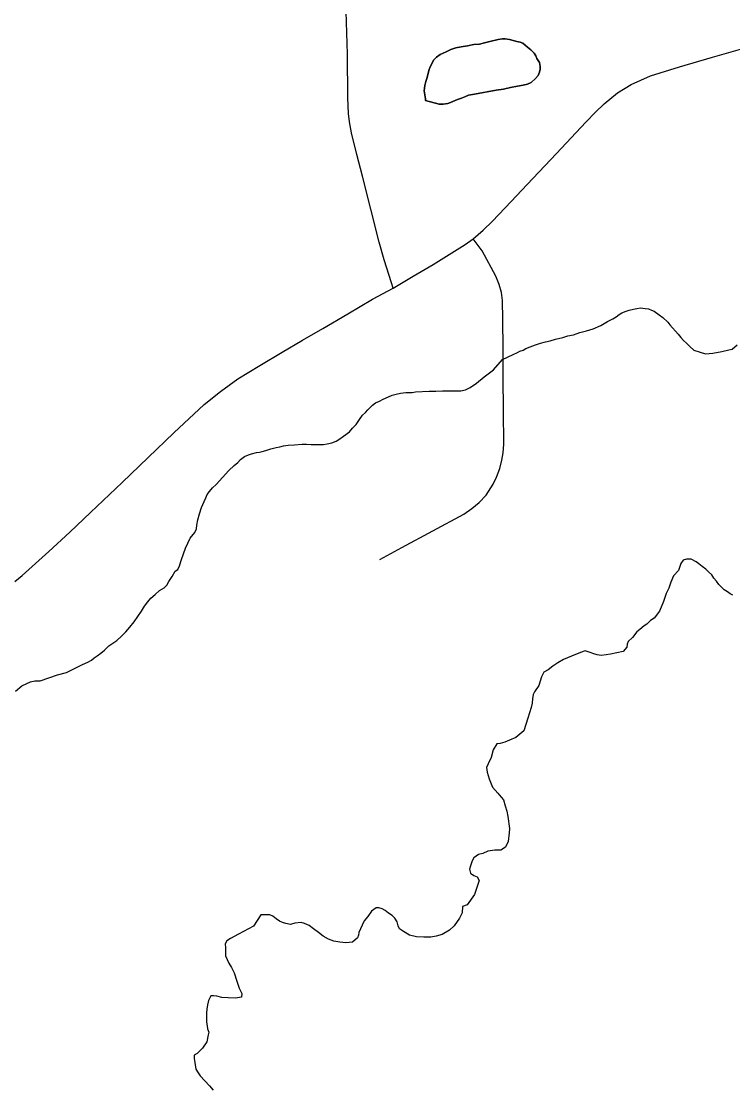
# Model space of a CAD drawing. Extents: x 103424 to 286016, y 38711 to 110967.
# Drawn here: x 111785 to 114482, y 89827 to 93864 of the extents above; entities that cross this region are included whole.
import ezdxf

# ---------------------------------------------------------------- set-up
doc = ezdxf.new("R2010")
doc.units = 0
for name, color, linetype in [('GM_X_County_Road', 7, 'Continuous'), ('GM_X_Minor_Lake', 7, 'Continuous'), ('GM_X_Minor_River', 7, 'Continuous'), ('GM_X_Township_Road', 7, 'Continuous')]:
    doc.layers.add(name, color=color, linetype=linetype)

msp = doc.modelspace()

# ---------------------------------------------------------------- linework, layer by layer
at = {"layer": 'GM_X_County_Road'}
msp.add_lwpolyline([(111760.9, 91740.7), (111787.8, 91763.4), (111889.1, 91854.6), (111968.5, 91928.6), (112047.9, 92002.6), (112167.2, 92116.7), (112265.5, 92210.7), (112363.7, 92304.6), (112477.9, 92412.2), (112540.7, 92461.8), (112605.4, 92509.1), (112689.7, 92559.6), (112774.1, 92610.1), (112851.3, 92655.3), (112928.6, 92700.4), (113022.6, 92755.9), (113116.5, 92811.5), (113194.3, 92852.9), (113270.2, 92897.6), (113346, 92942.2), (113467.1, 93017.6), (113497.7, 93039.4), (113535.4, 93072.5), (113570.8, 93106.2), (113642.5, 93181.6), (113702.2, 93245.1), (113813.4, 93363.2), (113924.6, 93481.3), (113961.9, 93519.6), (113994.9, 93550.9), (114045.6, 93592.3), (114096.8, 93624.3), (114170.3, 93657.5), (114280.6, 93691.5), (114405.7, 93727.5), (114564.1, 93773.8)], dxfattribs=at)
at = {"layer": 'GM_X_Minor_Lake'}
for points in [[(113675.8, 93785.4), (113663.6, 93787.3), (113649.4, 93791.2), (113635.3, 93795.1), (113619.1, 93797), (113609, 93796.9), (113592.8, 93794.7), (113582.8, 93792.6), (113570.7, 93790.4), (113556.6, 93786.2), (113540.5, 93782), (113522.4, 93777.8), (113500.2, 93775.6), (113476, 93771.3), (113451.8, 93767), (113431.7, 93762.8), (113413.5, 93756.5), (113395.5, 93748.3), (113373.4, 93737.9), (113359.3, 93727.7), (113349.4, 93717.5), (113335.5, 93691.1), (113331.6, 93681), (113327.7, 93666.8), (113323.9, 93650.6), (113318, 93636.4), (113314.1, 93620.2), (113312.4, 93599.9), (113314.5, 93585.8), (113316.7, 93569.7), (113316.8, 93563.6)], [(113316.8, 93563.6), (113316.7, 93569.7), (113314.5, 93585.8), (113312.4, 93599.9), (113314.1, 93620.2), (113318, 93636.4), (113323.9, 93650.6), (113327.7, 93666.8), (113331.6, 93681), (113335.5, 93691.1), (113349.4, 93717.5), (113359.3, 93727.7), (113373.4, 93737.9), (113395.5, 93748.3), (113413.5, 93756.5), (113431.7, 93762.8), (113451.8, 93767), (113476, 93771.3), (113500.2, 93775.6), (113522.4, 93777.8), (113540.5, 93782), (113556.6, 93786.2), (113570.7, 93790.4), (113582.8, 93792.6), (113592.8, 93794.7), (113609, 93796.9), (113619.1, 93797), (113635.3, 93795.1), (113649.4, 93791.2), (113663.6, 93787.3), (113675.8, 93785.4), (113685.9, 93781.5), (113704.3, 93765.5), (113716.5, 93755.5), (113728.8, 93743.5), (113734.9, 93733.4), (113739.1, 93723.4), (113749.4, 93707.3), (113751.6, 93693.2), (113751.7, 93683.1), (113749.8, 93671), (113743.9, 93658.8), (113733.9, 93646.6), (113717.9, 93632.3), (113703.9, 93626.1), (113687.8, 93621.9), (113665.6, 93617.6), (113639.4, 93613.3), (113613.2, 93607), (113585, 93602.7), (113502.4, 93587.7), (113480.2, 93583.4), (113466.1, 93577.2), (113454.1, 93573.1), (113442, 93568.9), (113431.9, 93564.8), (113417.9, 93558.6), (113401.8, 93552.3), (113383.6, 93550.1), (113369.5, 93550), (113316.8, 93563.6)], [(113316.8, 93563.6), (113369.5, 93550), (113383.6, 93550.1), (113401.8, 93552.3), (113417.9, 93558.6), (113431.9, 93564.8), (113442, 93568.9), (113454.1, 93573.1), (113466.1, 93577.2), (113480.2, 93583.4), (113502.4, 93587.7), (113585, 93602.7), (113613.2, 93607), (113639.4, 93613.3), (113665.6, 93617.6), (113687.8, 93621.9), (113703.9, 93626.1), (113717.9, 93632.3), (113733.9, 93646.6), (113743.9, 93658.8), (113749.8, 93671), (113751.7, 93683.1), (113751.6, 93693.2), (113749.4, 93707.3), (113739.1, 93723.4), (113734.9, 93733.4), (113728.8, 93743.5), (113716.5, 93755.5), (113704.3, 93765.5), (113685.9, 93781.5), (113675.8, 93785.4)]]:
    msp.add_lwpolyline(points, dxfattribs=at)
at = {"layer": 'GM_X_Minor_River'}
for points in [[(113116.2, 92410), (113128.2, 92418.2), (113142.3, 92424.4), (113156.3, 92432.6), (113176.4, 92440.9), (113190.5, 92447.1), (113206.6, 92451.3), (113222.7, 92455.5), (113232.8, 92455.6), (113242.9, 92457.7), (113255, 92457.8), (113267.1, 92457.9), (113279.2, 92460.1), (113331.7, 92462.6), (113355.9, 92462.9), (113382.2, 92463.1), (113408.4, 92463.4), (113430.7, 92463.6), (113450.9, 92463.8), (113469, 92468), (113487.1, 92476.3), (113511.1, 92492.7), (113539.1, 92517.2), (113575.1, 92543.8), (113609, 92582.6), (113649.2, 92601.1), (113665.3, 92609.4), (113675.3, 92613.5), (113687.4, 92617.7), (113697.4, 92623.9), (113713.5, 92630.1), (113733.6, 92638.4), (113753.7, 92644.6), (113771.8, 92648.8), (113790, 92653.1), (113810.1, 92659.3), (113838.3, 92665.7), (113856.4, 92671.9), (113878.6, 92676.2), (113902.7, 92684.5), (113926.9, 92690.8), (113953, 92699.1), (113981.2, 92711.5), (114007.2, 92725.9), (114027.3, 92736.2), (114039.3, 92744.4), (114051.4, 92752.6), (114061.4, 92758.8), (114077.5, 92765), (114089.6, 92769.2), (114105.7, 92773.4), (114117.8, 92775.5), (114131.9, 92777.7), (114150.1, 92775.8), (114162.2, 92774), (114174.4, 92770), (114184.5, 92766.1), (114202.9, 92752.1), (114217.1, 92742.2), (114235.5, 92724.2), (114243.7, 92714.1), (114274.4, 92678.1), (114284.6, 92666.1), (114294.9, 92654), (114307.1, 92644.1), (114319.4, 92632.1), (114333.7, 92618.1), (114358, 92610.2), (114378.3, 92604.4), (114406.5, 92606.7), (114440.8, 92613.1), (114467, 92619.4), (114479.1, 92621.5), (114499.1, 92637.9)], [(111763.5, 91325.6), (111787.5, 91346.1), (111805.6, 91354.3), (111819.7, 91360.5), (111835.8, 91364.7), (111845.9, 91364.8), (111856, 91364.9), (111922.4, 91387.8), (111956.6, 91396.2), (111976.7, 91406.6), (111994.8, 91414.8), (112016.8, 91427.2), (112036.9, 91435.4), (112051, 91443.7), (112061, 91451.8), (112073, 91460), (112087, 91470.3), (112101, 91480.5), (112117, 91496.9), (112147.1, 91517.4), (112165, 91533.7), (112181, 91550), (112197, 91568.4), (112212.9, 91588.7), (112226.8, 91609.1), (112240.7, 91629.4), (112252.6, 91647.7), (112264.5, 91664), (112276.5, 91678.3), (112292.5, 91692.6), (112308.4, 91706.9), (112326.5, 91717.2), (112336.5, 91727.4), (112344.4, 91741.6), (112356.3, 91759.9), (112368.2, 91780.2), (112378.2, 91786.4), (112384.1, 91800.6), (112391.9, 91824.9), (112407.6, 91867.5), (112425.3, 91906), (112443.2, 91926.4), (112449.1, 91940.6), (112451, 91954.8), (112454.8, 91975), (112460.6, 91997.3), (112468.4, 92021.6), (112478.2, 92044), (112484.1, 92058.2), (112490, 92070.3), (112498, 92082.6), (112509.9, 92096.8), (112523.9, 92109.1), (112571.8, 92162.1), (112591.7, 92180.5), (112605.7, 92192.7), (112615.7, 92202.9), (112631.7, 92215.2), (112645.8, 92221.4), (112657.9, 92225.6), (112676, 92229.8), (112688.1, 92231.9), (112698.2, 92234.1), (112712.2, 92238.2), (112730.4, 92244.5), (112750.5, 92248.7), (112764.6, 92250.9), (112778.7, 92255.1), (112796.8, 92257.3), (112821.1, 92259.5), (112849.3, 92261.8), (112865.5, 92262), (112883.7, 92260.2), (112901.8, 92260.3), (112916, 92260.5), (112930.1, 92260.6), (112944.2, 92262.8), (112962.4, 92267), (112978.4, 92273.2), (112992.5, 92281.4), (113006.5, 92291.7), (113028.5, 92308.1), (113040.5, 92322.3), (113054.4, 92336.6), (113066.4, 92354.9), (113078.3, 92371.2), (113090.3, 92381.4), (113098.2, 92391.6), (113116.2, 92410)], [(114481.8, 91690.1), (114471.7, 91694.1), (114461.5, 91702.1), (114449.3, 91710), (114439.1, 91720), (114428.9, 91730), (114420.6, 91742.1), (114410.4, 91754.1), (114402.2, 91766.1), (114389.9, 91778.1), (114379.7, 91788.1), (114365.5, 91798.1), (114353.2, 91808.1), (114343, 91816), (114324.7, 91826), (114306.6, 91825.8), (114294.5, 91821.6), (114284.5, 91809.4), (114276.8, 91783), (114256.8, 91762.7), (114247, 91738.3), (114239.2, 91716), (114229.3, 91695.7), (114219.6, 91665.3), (114203.8, 91628.8), (114183.9, 91602.3), (114169.9, 91594.1), (114155.9, 91579.8), (114145.9, 91573.6), (114129.9, 91559.4), (114117.9, 91551.1), (114102, 91528.8), (114086, 91514.5), (114082.1, 91504.3), (114080.2, 91492.2), (114066.3, 91475.9), (114017.9, 91465.3), (114001.8, 91463.1), (113983.6, 91460.9), (113967.5, 91462.8), (113955.3, 91466.7), (113941.1, 91472.6), (113922.8, 91478.5), (113904.7, 91472.3), (113870.6, 91457.8), (113840.4, 91445.3), (113818.3, 91433), (113800.3, 91420.7), (113782.3, 91406.4), (113766.2, 91398.1), (113756.4, 91379.9), (113746.6, 91347.4), (113730.8, 91323), (113724.8, 91312.9), (113723, 91296.7), (113721.1, 91280.5), (113717.3, 91264.3), (113711.5, 91244), (113705.7, 91223.8), (113690.1, 91175.1), (113660.1, 91150.6), (113635.9, 91140.2), (113617.9, 91132), (113599.7, 91127.8), (113587.6, 91125.6), (113573.8, 91103.3), (113566, 91074.9), (113554.2, 91050.5), (113548.3, 91036.3), (113550.5, 91018.2), (113558.9, 90994), (113571.4, 90961.8), (113591.8, 90939.8), (113604.1, 90923.7), (113612.3, 90913.7), (113618.6, 90891.6), (113624.9, 90871.4)], [(113624.9, 90871.4), (113629.2, 90851.3), (113635.8, 90804.9), (113634, 90788.7), (113630.3, 90756.3), (113620.5, 90734), (113602.4, 90723.7), (113580.2, 90723.5), (113554, 90719.2), (113533.9, 90710.9), (113517.8, 90706.7), (113499.8, 90694.4), (113493.8, 90682.2), (113488, 90664), (113484.1, 90651.8), (113488.3, 90635.7), (113500.5, 90627.7), (113512.7, 90621.8), (113521, 90607.7), (113503.4, 90555), (113475.6, 90516.4), (113457.5, 90510.1), (113455.7, 90485.9), (113445.9, 90465.6), (113426, 90437.1), (113408, 90420.7), (113380, 90404.3), (113357.8, 90398), (113337.7, 90393.8), (113311.4, 90393.5), (113283.1, 90395.2), (113256.8, 90401), (113234.4, 90415), (113218.1, 90424.9), (113214, 90437), (113209.7, 90451.1), (113201.5, 90465.1), (113191.3, 90475.1), (113177, 90485.1), (113164.8, 90495.1), (113152.6, 90501), (113140.5, 90504.9), (113130.4, 90504.8), (113112.3, 90492.5), (113098.4, 90472.2), (113084.5, 90455.9), (113076.6, 90439.6), (113070.7, 90425.5), (113064.8, 90411.3), (113062.9, 90401.1), (113059, 90391), (113041, 90374.6), (113014.8, 90372.4), (112992.5, 90374.2), (112970.3, 90378), (112950, 90385.9), (112929.6, 90397.8), (112911.3, 90411.7), (112893, 90425.7), (112876.7, 90437.6), (112858.4, 90445.6), (112846.2, 90449.5), (112822, 90447.2), (112805.9, 90441), (112787.7, 90444.9), (112775.6, 90448.8), (112763.4, 90454.7), (112751.2, 90462.7), (112738.9, 90472.6), (112726.7, 90478.6), (112692.4, 90478.2), (112664.6, 90435.5), (112608.4, 90404.7), (112578.3, 90388.2), (112564.3, 90380), (112558.4, 90367.8), (112558.5, 90353.7), (112558.7, 90339.5), (112558.9, 90323.4), (112565.1, 90309.3), (112571.3, 90295.2), (112581.6, 90279.1), (112591.9, 90259), (112602.4, 90226.8), (112610.8, 90200.6), (112621.1, 90180.5), (112619.3, 90166.4), (112597.1, 90162.1), (112568.8, 90163.8), (112544.6, 90165.6), (112526.3, 90169.5), (112514.2, 90171.4), (112504.1, 90171.3), (112494.2, 90153), (112490.4, 90136.8), (112488.5, 90120.6), (112486.7, 90106.5), (112486.9, 90088.3), (112487.1, 90072.1), (112489.3, 90058), (112491.4, 90045.9)], [(112491.4, 90045.9), (112495.6, 90033.8), (112493.7, 90023.7), (112488, 89997.4), (112472.1, 89973), (112452.1, 89952.6), (112440.1, 89946.4), (112440.2, 89934.3), (112442.4, 89918.1), (112446.8, 89893.9), (112455, 89879.9), (112463.2, 89867.8), (112498, 89829.8), (112512.3, 89813.8)]]:
    msp.add_lwpolyline(points, dxfattribs=at)
at = {"layer": 'GM_X_Township_Road'}
for points in [[(113194.3, 92852.9), (113187.8, 92873.3), (113160.5, 92960.6), (113141.9, 93026.6), (113110, 93151.9), (113078, 93277.2), (113057.4, 93358.9), (113036.9, 93440.7), (113028.5, 93483.5), (113025, 93514.3), (113022.6, 93574.5), (113021, 93738.8), (113016.5, 93901.3)], [(113143.6, 91825.1), (113227.3, 91870.1), (113345, 91933.5), (113462.6, 91997), (113492.7, 92017.3), (113520.7, 92040.1), (113546.9, 92068.6), (113573.1, 92109.9), (113586.5, 92136.7), (113599.2, 92169.3), (113606.9, 92200.8), (113611.2, 92228.8), (113614.2, 92261.5), (113612.9, 92388.2), (113611.6, 92514.9), (113611.2, 92624.5), (113610.8, 92734), (113608.7, 92806.5), (113604.9, 92835.8), (113596.1, 92867.2), (113584.4, 92898.6), (113532.5, 92994.6), (113497.7, 93039.4)]]:
    msp.add_lwpolyline(points, dxfattribs=at)

doc.saveas('drawing.dxf')
